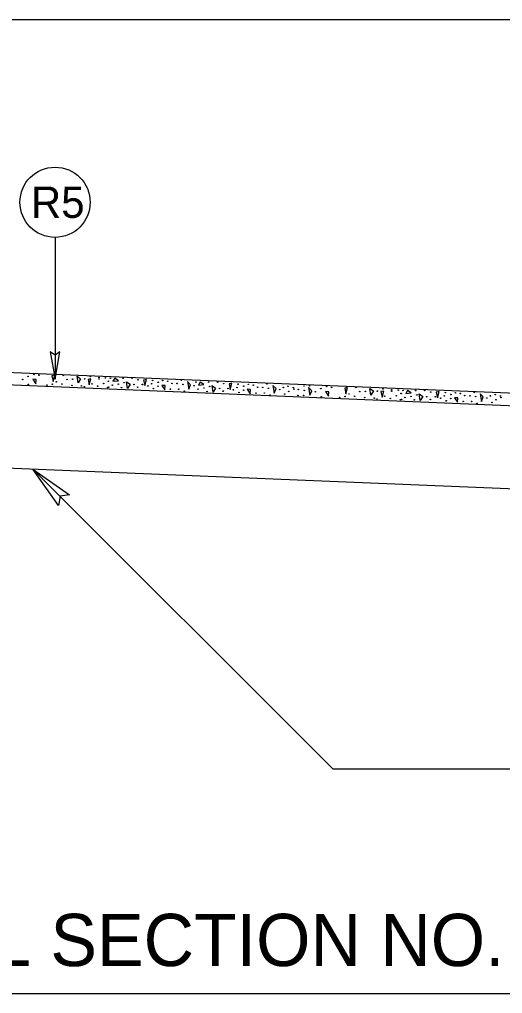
# Model space of a CAD drawing. Extents: x 573748 to 574632, y -54663 to -53209.
# Drawn here: x 574079.16 to 574099.03, y -54519.62 to -54479.56 of the extents above; entities that cross this region are included whole.
import ezdxf

# ---------------------------------------------------------------- set-up
doc = ezdxf.new("R2010")
doc.units = 0
for name, color, linetype in [('Prop Dimension', 7, 'Continuous'), ('Prop Dimension Text', 7, 'Continuous'), ('Prop Terminator CELL', 7, 'Continuous'), ('Typical Curb CELL', 7, 'Continuous'), ('Typical ID Circle CELL', 7, 'Continuous'), ('Typical Pavement Slope CELL', 7, 'Continuous'), ('Typical Terminator CELL', 7, 'Continuous'), ('Typical Text ID Circle CELL', 7, 'Continuous'), ('Typical Text Label CELL', 7, 'Continuous')]:
    doc.layers.add(name, color=color, linetype=linetype)

msp = doc.modelspace()

# ---------------------------------------------------------------- linework, layer by layer
at = {"layer": 'Prop Dimension'}
msp.add_line((574030.665, -54479.559), (574105.83, -54479.559), dxfattribs=at)
msp.add_lwpolyline([(574101.602, -54510.396), (574092.058, -54510.396), (574079.72, -54498.051)], dxfattribs=at)
at = {"layer": 'Prop Terminator CELL'}
msp.add_lwpolyline([(574080.773, -54499.543), (574079.72, -54498.051), (574081.226, -54499.105), (574080.837, -54499.169)], close=True, dxfattribs=at)
at = {"layer": 'Typical Curb CELL'}
for p, q in [((574080.616, -54494.191), (574080.499, -54494.216)), ((574080.499, -54494.216), (574080.549, -54494.446)), ((574080.549, -54494.446), (574080.616, -54494.191)), ((574081.54, -54494.226), (574081.68, -54494.335)), ((574081.58, -54494.502), (574081.54, -54494.226)), ((574081.68, -54494.335), (574081.58, -54494.502)), ((574082.103, -54494.337), (574081.986, -54494.361)), ((574082.036, -54494.592), (574082.103, -54494.337)), ((574083.081, -54494.316), (574083.009, -54494.434)), ((574083.231, -54494.417), (574083.081, -54494.316)), ((574079.854, -54494.365), (574079.717, -54494.359)), ((574079.717, -54494.359), (574079.84, -54494.545)), ((574079.84, -54494.545), (574079.854, -54494.365)), ((574081.986, -54494.361), (574082.036, -54494.592)), ((574083.009, -54494.434), (574083.231, -54494.417)), ((574083.57, -54494.456), (574083.71, -54494.565)), ((574083.61, -54494.732), (574083.57, -54494.456)), ((574083.71, -54494.565), (574083.61, -54494.732)), ((574084.382, -54494.363), (574084.266, -54494.387)), ((574084.266, -54494.387), (574084.316, -54494.618)), ((574084.316, -54494.618), (574084.382, -54494.363)), ((574085.152, -54494.616), (574085.014, -54494.611)), ((574085.014, -54494.611), (574085.137, -54494.796)), ((574085.137, -54494.796), (574085.152, -54494.616)), ((574086.068, -54494.452), (574086.123, -54494.768)), ((574086.195, -54494.58), (574086.068, -54494.452)), ((574086.123, -54494.768), (574086.195, -54494.58)), ((574086.6, -54494.475), (574086.528, -54494.593)), ((574086.528, -54494.593), (574086.75, -54494.575)), ((574086.75, -54494.575), (574086.6, -54494.475)), ((574087.089, -54494.615), (574087.229, -54494.724)), ((574087.129, -54494.891), (574087.089, -54494.615)), ((574087.229, -54494.724), (574087.129, -54494.891)), ((574087.901, -54494.521), (574087.785, -54494.546)), ((574087.785, -54494.546), (574087.835, -54494.777)), ((574087.835, -54494.777), (574087.901, -54494.521)), ((574089.588, -54494.611), (574089.642, -54494.927)), ((574089.714, -54494.738), (574089.588, -54494.611)), ((574089.642, -54494.927), (574089.714, -54494.738)), ((574091.056, -54494.699), (574091.111, -54495.013)), ((574091.183, -54494.827), (574091.056, -54494.699)), ((574092.653, -54494.694), (574092.537, -54494.719)), ((574092.537, -54494.719), (574092.587, -54494.95)), ((574092.587, -54494.95), (574092.653, -54494.694)), ((574093.577, -54494.73), (574093.718, -54494.839)), ((574093.618, -54495.006), (574093.577, -54494.73)), ((574088.671, -54494.774), (574088.534, -54494.769)), ((574088.534, -54494.769), (574088.657, -54494.955)), ((574088.657, -54494.955), (574088.671, -54494.774)), ((574091.111, -54495.013), (574091.183, -54494.827)), ((574091.892, -54494.868), (574091.754, -54494.863)), ((574091.754, -54494.863), (574091.877, -54495.048)), ((574091.877, -54495.048), (574091.892, -54494.868)), ((574093.718, -54494.839), (574093.618, -54495.006)), ((574094.141, -54494.84), (574094.024, -54494.865)), ((574094.024, -54494.865), (574094.074, -54495.095)), ((574094.074, -54495.095), (574094.141, -54494.84)), ((574095.118, -54494.82), (574095.047, -54494.937)), ((574095.047, -54494.937), (574095.269, -54494.92)), ((574095.269, -54494.92), (574095.118, -54494.82)), ((574095.607, -54494.959), (574095.747, -54495.068)), ((574095.648, -54495.235), (574095.607, -54494.959)), ((574095.747, -54495.068), (574095.648, -54495.235)), ((574096.42, -54494.866), (574096.303, -54494.891)), ((574096.303, -54494.891), (574096.353, -54495.121)), ((574096.353, -54495.121), (574096.42, -54494.866)), ((574097.19, -54495.119), (574097.052, -54495.114)), ((574097.052, -54495.114), (574097.175, -54495.299)), ((574097.175, -54495.299), (574097.19, -54495.119)), ((574098.106, -54494.955), (574098.161, -54495.271)), ((574098.233, -54495.083), (574098.106, -54494.955)), ((574098.161, -54495.271), (574098.233, -54495.083))]:
    msp.add_line(p, q, dxfattribs=at)
for centre in [(574079.52, -54494.237), (574079.756, -54494.156), (574079.962, -54494.188), (574080.963, -54494.196), (574081.355, -54494.352), (574081.847, -54494.342), (574082.079, -54494.248), (574082.431, -54494.283), (574082.439, -54494.346), (574082.701, -54494.304), (574082.9, -54494.312), (574083.425, -54494.315), (574083.792, -54494.317), (574079.295, -54494.367), (574079.534, -54494.574), (574080.294, -54494.6), (574080.512, -54494.56), (574080.678, -54494.46), (574080.906, -54494.554), (574081.12, -54494.362), (574081.323, -54494.607), (574081.713, -54494.632), (574081.835, -54494.665), (574082.146, -54494.548), (574082.374, -54494.642), (574082.623, -54494.532), (574082.791, -54494.695), (574082.823, -54494.44), (574082.836, -54494.681), (574082.983, -54494.602), (574083.23, -54494.557), (574083.36, -54494.699), (574083.467, -54494.497), (574083.876, -54494.572), (574084.021, -54494.687), (574084.041, -54494.38), (574084.223, -54494.573), (574084.444, -54494.632), (574084.596, -54494.54), (574084.638, -54494.402), (574084.673, -54494.742), (574084.861, -54494.647), (574084.868, -54494.482), (574085.054, -54494.407), (574085.259, -54494.439), (574085.434, -54494.526), (574085.647, -54494.531), (574085.826, -54494.392), (574085.884, -54494.568), (574086.345, -54494.624), (574086.419, -54494.471), (574086.749, -54494.716), (574086.944, -54494.473), (574086.986, -54494.656), (574087.311, -54494.476), (574087.396, -54494.731), (574087.56, -54494.538), (574087.742, -54494.732), (574088.115, -54494.698), (574088.157, -54494.561), (574088.387, -54494.641), (574088.573, -54494.565), (574088.779, -54494.598), (574088.954, -54494.685), (574089.166, -54494.69), (574089.346, -54494.551), (574089.403, -54494.727), (574090.012, -54494.693), (574090.209, -54494.644), (574090.424, -54494.699), (574090.864, -54494.634), (574091.095, -54494.633), (574091.557, -54494.74), (574091.794, -54494.659), (574091.999, -54494.692), (574093, -54494.699), (574094.116, -54494.751), (574085.372, -54494.764), (574085.715, -54494.763), (574085.946, -54494.846), (574086.502, -54494.761), (574086.879, -54494.858), (574087.54, -54494.846), (574087.963, -54494.79), (574088.192, -54494.901), (574088.38, -54494.806), (574088.892, -54494.923), (574089.234, -54494.922), (574089.465, -54495.005), (574089.864, -54494.782), (574090.075, -54494.964), (574090.238, -54494.854), (574090.447, -54494.761), (574090.613, -54495.019), (574090.634, -54494.778), (574090.844, -54495.019), (574090.872, -54494.815), (574091.333, -54494.87), (574091.572, -54495.077), (574092.331, -54495.103), (574092.55, -54495.063), (574092.715, -54494.963), (574092.943, -54495.057), (574093.158, -54494.865), (574093.361, -54495.111), (574093.392, -54494.856), (574093.751, -54495.135), (574093.884, -54494.846), (574094.184, -54495.051), (574094.412, -54495.145), (574094.468, -54494.787), (574094.476, -54494.849), (574094.661, -54495.035), (574094.738, -54494.807), (574094.86, -54494.944), (574094.938, -54494.815), (574095.02, -54495.105), (574095.267, -54495.06), (574095.462, -54494.818), (574095.505, -54495), (574095.829, -54494.82), (574095.914, -54495.075), (574096.079, -54494.883), (574096.26, -54495.076), (574096.482, -54495.135), (574096.633, -54495.043), (574096.676, -54494.905), (574096.898, -54495.151), (574096.905, -54494.985), (574097.091, -54494.91), (574097.297, -54494.943), (574097.472, -54495.03), (574097.684, -54495.035), (574097.864, -54494.895), (574097.922, -54495.072), (574098.383, -54495.127), (574098.531, -54495.037), (574098.728, -54494.988), (574098.943, -54495.044), (574098.965, -54495.106), (574093.872, -54495.168), (574094.829, -54495.199), (574094.874, -54495.185), (574095.397, -54495.203), (574096.059, -54495.19), (574096.711, -54495.245), (574097.41, -54495.268), (574097.753, -54495.267), (574097.984, -54495.349), (574098.594, -54495.308), (574098.756, -54495.198)]:
    msp.add_ellipse(centre, major_axis=(0.0005, 0.0133), ratio=0.761905, dxfattribs=at)
at = {"layer": 'Typical ID Circle CELL'}
msp.add_line((574080.627, -54488.52), (574080.627, -54494.354), dxfattribs=at)
msp.add_circle((574080.627, -54487.077), 1.443, dxfattribs=at)
at = {"layer": 'Typical Pavement Slope CELL'}
for p, q in [((574030.668, -54492.086), (574103.469, -54495.088)), ((574030.665, -54492.6), (574103.469, -54495.603)), ((574030.665, -54496.044), (574120.562, -54499.721))]:
    msp.add_line(p, q, dxfattribs=at)
at = {"layer": 'Typical Terminator CELL'}
msp.add_lwpolyline([(574080.433, -54493.229), (574080.627, -54494.354), (574080.827, -54493.223), (574080.627, -54493.367)], close=True, dxfattribs=at)
at = {"layer": 'Typical Text Label CELL'}
msp.add_line((574067.816, -54519.62), (574126.242, -54519.62), dxfattribs=at)

# ---------------------------------------------------------------- texts
at = {"layer": 'Prop Dimension Text'}
msp.add_text('TYPICAL SECTION NO. 12 (ROUNDABOUT)', height=2.14841, dxfattribs=at).set_placement((574067.663, -54518.492))
at = {"layer": 'Typical Text ID Circle CELL'}
msp.add_text('R5', height=1.2912, dxfattribs=at).set_placement((574079.633, -54487.72))

doc.saveas('drawing.dxf')
